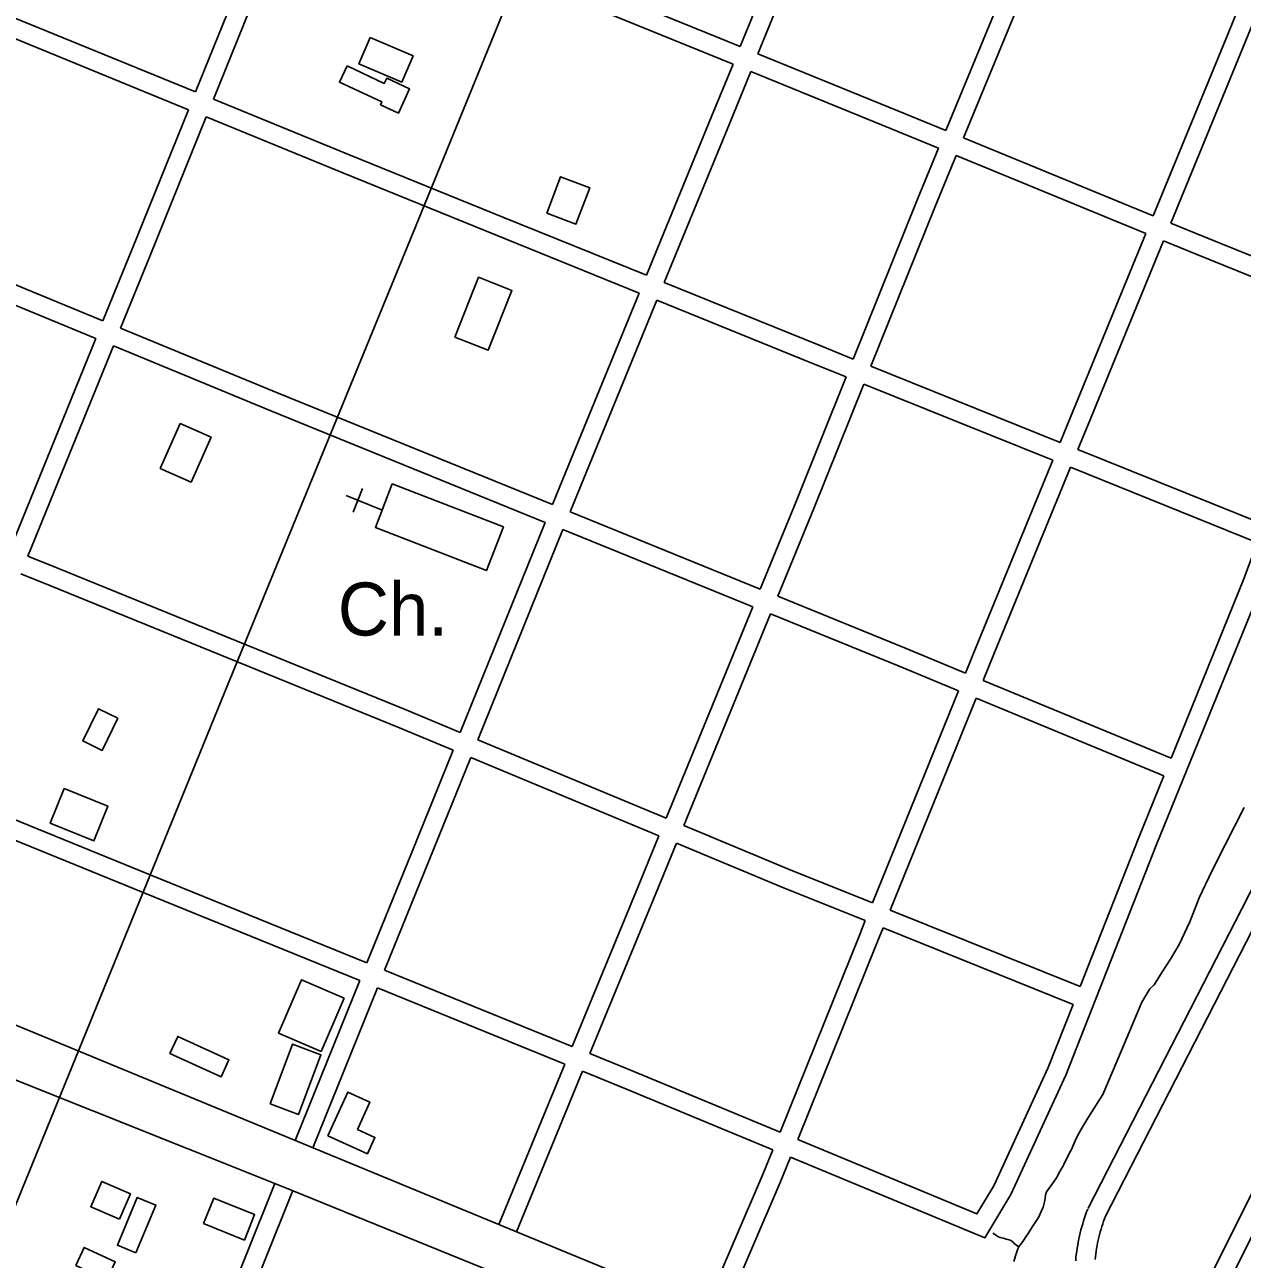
# Model space of a CAD drawing. Extents: x 3704301 to 3742427, y 506229 to 532009.
# Drawn here: x 3714557 to 3716465, y 526925 to 528860 of the extents above; entities that cross this region are included whole.
import ezdxf

# ---------------------------------------------------------------- set-up
doc = ezdxf.new("R2010")
doc.units = 0
for name, color, linetype in [('V-BLDG-OTLN', 7, 'Continuous'), ('V-ROAD-CNTR', 7, 'Continuous'), ('V-SITE-OTLN', 7, 'Continuous'), ('V-SITE-OTLN-IDEN', 7, 'Continuous'), ('V-TOPO-SHOR', 7, 'Continuous')]:
    doc.layers.add(name, color=color, linetype=linetype)

msp = doc.modelspace()

# ---------------------------------------------------------------- linework, layer by layer
at = {"layer": 'V-BLDG-OTLN'}
for points in [[(3715098.254, 528840.088), (3715165.4, 528811.365), (3715147.593, 528769.737), (3715080.447, 528798.46)], [(3715061.914, 528795.24), (3715120.274, 528767.968), (3715124.08, 528776.113), (3715160.037, 528759.311), (3715142.382, 528721.528), (3715114.461, 528734.575), (3715116.43, 528738.789), (3715050.0330000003, 528769.813)], [(3715375.068, 528564.509), (3715420.677, 528547.265), (3715442.278, 528604.3960000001), (3715396.669, 528621.64)], [(3715231.006, 528370.24), (3715283.042, 528349.665), (3715320.1520000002, 528443.522), (3715268.116, 528464.0970000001)], [(3714769.239, 528164.571), (3714800.492, 528234.852), (3714848.826, 528213.359), (3714817.573, 528143.078)], [(3715132.72, 528140.3640000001), (3715106.292, 528071.974), (3715280.424, 528004.683), (3715306.852, 528073.073)], [(3714702.859, 527773.139), (3714678.244, 527722.649), (3714647.872, 527737.456), (3714672.487, 527787.946)], [(3714618.833, 527662.832), (3714687.376, 527635.087), (3714665.3880000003, 527580.7660000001), (3714596.845, 527608.511)], [(3715057.276, 527334.464), (3715021.365, 527250.826), (3714954.539, 527279.519), (3714990.451, 527363.157)], [(3714784.382, 527247.687), (3714796.6750000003, 527274.419), (3714876.8850000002, 527237.533), (3714864.592, 527210.801)], [(3714941.413, 527168.767), (3714976.389, 527262.083), (3715021.0500000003, 527245.343), (3714986.073, 527152.027)], [(3715031.77, 527118.58), (3715063.0670000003, 527186.97), (3715097.855, 527171.05), (3715078.38, 527128.493), (3715105.725, 527115.979), (3715093.903, 527090.1460000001)], [(3714705.248, 526987.737), (3714722.5130000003, 527027.622), (3714677.849, 527046.956), (3714660.5840000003, 527007.071)], [(3714731.0700000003, 526935.3420000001), (3714702.1920000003, 526947.3910000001), (3714733.316, 527021.984), (3714762.194, 527009.935)], [(3714837.185, 526980.8640000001), (3714853.16, 527020.667), (3714917.058, 526995.022), (3714901.083, 526955.219)], [(3714636.9, 526915.411), (3714649.952, 526943.526), (3714698.757, 526920.8690000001), (3714685.705, 526892.754)]]:
    msp.add_lwpolyline(points, close=True, dxfattribs=at)
at = {"layer": 'V-ROAD-CNTR'}
for points in [[(3713724.9775110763, 524874.0512256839), (3713815.8023294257, 525180.6426125), (3713867.987225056, 525337.7632982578), (3713972.097016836, 525612.25174928), (3714234.2864924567, 526251.6744704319), (3714508.1949446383, 526926.383121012), (3714870.5992198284, 527814.4163449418), (3715173.9846130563, 528554.3968649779), (3715494.9679710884, 529341.393290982), (3715725.777509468, 529921.1171315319)], [(3715678.075604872, 528825.7853221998), (3715794.365372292, 529110.6557524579), (3715812.868335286, 529156.008661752)], [(3715705.858549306, 528814.4663448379), (3715822.1413167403, 529099.3197751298), (3715840.6092798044, 529144.587684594)], [(3714824.690311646, 528754.4884647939), (3714958.6310437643, 529085.6788024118)], [(3714852.4592561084, 528743.1364874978), (3714986.4349881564, 529074.411824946)], [(3716000.2109606, 528694.1905853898), (3716135.9096892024, 529023.1149275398)], [(3716027.947905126, 528682.758608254), (3716163.662633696, 529011.7239503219)], [(3715340.719279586, 528963.2190473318), (3715678.075604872, 528825.7853221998)], [(3715329.401302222, 528935.4371028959), (3715666.7366275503, 528798.011377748)], [(3716324.97031108, 528560.3278531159), (3716442.3660762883, 528846.3282811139), (3716460.2850404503, 528889.9851938)], [(3716352.707255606, 528548.8958759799), (3716470.1200207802, 528834.9363038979), (3716488.0389849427, 528878.59521658)], [(3714824.691311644, 528754.4894647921), (3714526.48390806, 528876.4042209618)], [(3714813.44333414, 528726.677520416), (3714515.231930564, 528848.594276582)], [(3715705.858549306, 528814.467344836), (3715925.05111092, 528725.1715234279), (3716000.2109606, 528694.1915853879)], [(3715531.079898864, 528467.1450394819), (3715633.199694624, 528715.8555420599), (3715666.737627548, 528798.0103777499)], [(3715558.8798432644, 528455.869062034), (3715660.9636390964, 528704.4895647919), (3715694.5205719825, 528786.691400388)], [(3715694.519571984, 528786.6924003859), (3715913.6751336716, 528697.411578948), (3715988.7699834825, 528666.4586408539)], [(3715531.080898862, 528467.1450394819), (3715305.951349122, 528558.4548568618), (3715066.658827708, 528655.566662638), (3714852.4602561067, 528743.1364874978)], [(3714679.397602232, 528395.797182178), (3714725.702509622, 528509.7259543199), (3714813.4423341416, 528726.6765204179)], [(3714707.127546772, 528384.3492050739), (3714753.504454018, 528498.4539768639), (3714841.212278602, 528715.3245431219)], [(3715519.685921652, 528439.393094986), (3715294.673371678, 528530.654912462), (3715055.3408503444, 528627.7827182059), (3714841.212278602, 528715.3245431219)], [(3715855.098250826, 528335.8543020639), (3715955.8150493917, 528586.576800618), (3715988.7699834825, 528666.457640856)], [(3716027.946905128, 528682.758608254), (3716324.971311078, 528560.3288531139)], [(3715882.922195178, 528324.638324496), (3715983.6009938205, 528575.264823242), (3716016.506928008, 528655.0256637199)], [(3716016.50592801, 528655.0256637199), (3716313.5793338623, 528532.5759086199)], [(3716179.2116025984, 528205.2025633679), (3716195.3875702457, 528244.6374844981), (3716313.5783338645, 528532.5759086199)], [(3716352.707255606, 528548.896875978), (3716403.72515357, 528527.867918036), (3716790.362380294, 528371.7192303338), (3716908.437144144, 528323.410326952)], [(3714679.39860223, 528395.797182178), (3714381.747197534, 528518.6689364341)], [(3716207.0365469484, 528193.9865858), (3716223.141514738, 528233.2495072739), (3716341.31527839, 528521.1429314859)], [(3716341.31527839, 528521.143931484), (3716392.391176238, 528500.0899735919), (3716633.6766936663, 528402.644168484)], [(3714668.1026248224, 528368.005237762), (3714370.4952200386, 528490.857992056)], [(3715855.099250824, 528335.8543020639), (3715804.1403527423, 528356.3962609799), (3715558.88184326, 528455.870062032)], [(3715383.734193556, 528107.730758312), (3715399.8691612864, 528147.585678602), (3715519.684921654, 528439.3940949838)], [(3715411.525137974, 528096.43178091), (3715427.6491057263, 528136.2597012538), (3715547.485866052, 528428.117117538)], [(3715843.91627319, 528308.0163577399), (3715792.8943752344, 528328.584316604), (3715547.48686605, 528428.1181175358)], [(3715383.735193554, 528107.730758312), (3714953.984053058, 528282.4474088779), (3714707.1295467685, 528384.350205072)], [(3714533.9948930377, 528038.0478976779), (3714668.101624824, 528368.005237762)], [(3714561.850837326, 528026.910919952), (3714695.832569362, 528356.557260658)], [(3715372.47721607, 528079.9228139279), (3714942.612075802, 528254.6874643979), (3714695.832569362, 528356.5582606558)], [(3716179.2136025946, 528205.203563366), (3715882.924195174, 528324.638324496)], [(3715709.118542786, 527975.4440228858), (3715765.4804300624, 528112.7627482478), (3715843.9152731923, 528308.0163577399)], [(3715736.909487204, 527964.1460454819), (3715793.27637447, 528101.474770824), (3715871.7402175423, 528296.800380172)], [(3716167.8276253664, 528177.4476188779), (3715871.7412175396, 528296.800380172)], [(3716223.311514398, 527005.3169631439), (3716464.1400327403, 527474.1260255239), (3716736.773487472, 528007.6919583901), (3716817.3973262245, 528171.2356313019), (3716847.4662660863, 528204.67656442), (3716894.74917152, 528296.59638058)], [(3716249.99546103, 526991.6089905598), (3716490.8399793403, 527460.4460528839), (3716763.5854338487, 527994.233985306), (3716842.475276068, 528154.255665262), (3716872.3682162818, 528187.504598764), (3716922.620115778, 528285.1934033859)], [(3716391.5811778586, 526852.108269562), (3716523.0669148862, 527114.8547440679), (3716674.447612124, 527412.9741478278), (3716973.9090132, 527998.73197631), (3717042.510875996, 528127.9327179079), (3717086.2367885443, 528218.420536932)], [(3716418.4091242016, 526838.6822964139), (3716549.85486131, 527101.3507710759), (3716701.177558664, 527399.3541750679), (3717000.514959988, 527984.8680040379), (3717069.274822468, 528114.3667450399), (3717114.1367327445, 528207.20655936)], [(3716501.4189581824, 528075.3208231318), (3716207.037546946, 528193.9865858)], [(3716031.162898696, 527843.768286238), (3716047.8208653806, 527884.8852040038), (3716167.826625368, 528177.4476188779)], [(3716058.87584327, 527832.2783092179), (3716075.6008098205, 527873.559226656), (3716195.6515697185, 528166.2306413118)], [(3716490.123980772, 528047.528878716), (3716195.6515697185, 528166.2306413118)], [(3712533.8398933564, 528111.00175177), (3712882.2931964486, 527969.810034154), (3713870.89021925, 527565.9718418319), (3714554.4638521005, 527287.301399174), (3715437.585085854, 526922.4161289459), (3716443.454074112, 526508.3339571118), (3717232.182496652, 526184.0786056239), (3717851.0112589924, 525932.5301087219), (3718370.0962208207, 525717.7015383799)], [(3715709.1195427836, 527975.4440228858), (3715411.526137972, 528096.43178091)], [(3715239.2394825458, 527750.8094721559), (3715372.47721607, 528079.9228139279)], [(3715266.9364271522, 527739.27749522), (3715400.268160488, 528068.624836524)], [(3715697.727565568, 527947.6910783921), (3715400.268160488, 528068.624836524)], [(3716353.079254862, 527710.305553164), (3716467.3130263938, 527991.3989909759), (3716488.2080112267, 528047.7222604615)], [(3715756.892447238, 527084.9988037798), (3716061.1108388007, 526958.655056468), (3716102.1987566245, 527026.3189211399), (3716188.069584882, 527213.7605462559), (3716330.5093000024, 527575.0838236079), (3716495.278970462, 527980.531012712), (3716514.8522059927, 528033.2912619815)], [(3712524.686911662, 528026.3289211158), (3713191.3225783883, 527753.651466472), (3714074.588811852, 527392.7921881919), (3714959.32804237, 527039.7738942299), (3715846.140268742, 526678.9966157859), (3716321.1453187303, 526487.748998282), (3716852.575255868, 526271.078431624), (3717658.795643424, 525937.2930991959), (3718075.622809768, 525765.5134427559), (3718323.8593132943, 525661.030651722), (3718429.1131027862, 525621.363731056)], [(3714561.850837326, 528026.91191995), (3714607.28374646, 528008.7459562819), (3715155.7596495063, 527785.5674026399), (3715239.2394825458, 527750.810472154)], [(3714550.5538599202, 527999.1189755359), (3714596.061768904, 527980.9240119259), (3715144.339672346, 527757.8254581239), (3715227.981505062, 527723.0015277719)], [(3716031.164898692, 527843.7692862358), (3715938.247084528, 527882.2912091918), (3715736.9104872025, 527964.1460454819)], [(3715561.795837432, 527616.511740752), (3715697.727565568, 527947.6910783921)], [(3715589.490782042, 527604.9817638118), (3715725.518509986, 527936.3921009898)], [(3716019.8999212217, 527815.9633418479), (3715926.853107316, 527854.539264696), (3715725.518509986, 527936.3921009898)], [(3715885.227190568, 527483.5590066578), (3716019.897921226, 527815.9633418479)], [(3716353.08025486, 527710.3065531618), (3716058.8768432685, 527832.2793092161)], [(3715913.048134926, 527472.336029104), (3716047.6108658, 527804.4733648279)], [(3716341.78527745, 527682.513608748), (3716047.6128657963, 527804.474364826)], [(3715266.935427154, 527739.2794952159), (3715561.795837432, 527616.5137407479)], [(3715093.066774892, 527389.5781946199), (3715162.681635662, 527561.7018503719), (3715227.981505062, 527723.0005277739)], [(3715120.8567193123, 527378.2762172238), (3715190.491580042, 527550.4498728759), (3715255.678449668, 527711.468550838)], [(3715255.6774496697, 527711.4695508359), (3715550.403860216, 527588.7597962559)], [(3716210.4635400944, 527352.3652690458), (3716302.657355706, 527586.231801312), (3716341.78527745, 527682.5126087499)], [(3714753.5574539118, 527527.6629184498), (3714413.6641337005, 527665.9116419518)], [(3714742.25347652, 527499.87297403), (3714402.246156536, 527638.168697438)], [(3715589.490782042, 527604.98276381), (3715753.6884536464, 527536.618900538), (3715885.22619057, 527483.5590066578)], [(3715414.699131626, 527258.766456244), (3715517.8559253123, 527509.459954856), (3715550.403860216, 527588.758796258)], [(3715442.488076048, 527247.4634788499), (3715545.603869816, 527498.055977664), (3715578.0998048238, 527577.2278193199)], [(3715578.0998048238, 527577.2288193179), (3715742.3104764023, 527508.858956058), (3715873.962213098, 527455.7550622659)], [(3714753.5564539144, 527527.6629184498), (3715093.066774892, 527389.579194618)], [(3714742.2544765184, 527499.87297403), (3715081.8177973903, 527361.7682502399)], [(3715913.048134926, 527472.3370291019), (3716210.4635400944, 527352.3672690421)], [(3715740.3964802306, 527124.332725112), (3715865.21623059, 527434.1681054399), (3715873.962213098, 527455.7540622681)], [(3715768.1034248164, 527112.825748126), (3715893.0321749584, 527422.9301279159), (3715901.7831574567, 527444.531084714)], [(3715901.7831574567, 527444.5320847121), (3716199.4605621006, 527324.456324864)], [(3715120.855719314, 527378.277217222), (3715414.6981316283, 527258.7674562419)], [(3714980.4640000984, 527111.1667514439), (3715081.818797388, 527361.7672502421)], [(3715008.275944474, 527099.9187739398), (3715109.608741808, 527350.465272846)], [(3715109.60774181, 527350.465272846), (3715403.2831544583, 527231.02351173)], [(3715768.1034248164, 527112.827748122), (3716048.834863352, 526996.2369813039), (3716075.65080972, 527040.3988929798), (3716160.4576401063, 527225.5185227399), (3716199.4605621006, 527324.456324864)], [(3715442.4870760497, 527247.464478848), (3715511.472938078, 527219.4075349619), (3715740.3964802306, 527124.3337251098)], [(3715299.723361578, 526979.35401507), (3715403.2831544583, 527231.02351173)], [(3715327.4673060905, 526967.9380379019), (3715431.07209888, 527219.7205343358)], [(3715431.07209888, 527219.721534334), (3715500.068960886, 527191.6595904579), (3715729.185502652, 527096.505780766)], [(3715436.269088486, 526380.6752124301), (3715575.092810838, 526735.736502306), (3715713.1685346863, 527056.7448602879), (3715729.1865026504, 527096.504780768)], [(3715464.083032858, 526369.4282349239), (3715602.8507553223, 526724.34452509), (3715740.864479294, 527045.2108833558), (3715756.893447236, 527084.997803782)], [(3714788.952383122, 526643.723686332), (3714812.546335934, 526703.9055659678), (3714949.002063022, 527043.8978859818)], [(3714816.7383275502, 526632.406708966), (3714840.432280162, 526692.8435880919), (3714976.844007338, 527032.72390833)], [(3716203.6795536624, 526922.853128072), (3716204.131552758, 526927.742118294), (3716204.6685516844, 526932.621108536), (3716205.289550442, 526937.4880988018), (3716205.993549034, 526942.345089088), (3716206.78054746, 526947.188079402), (3716207.6515457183, 526952.0190697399), (3716208.60554381, 526956.8340601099), (3716209.6425417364, 526961.6290505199), (3716210.7605395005, 526966.4060409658), (3716211.961537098, 526971.166031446), (3716213.244534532, 526975.9040219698), (3716214.6085318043, 526980.617012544), (3716216.053528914, 526985.3070031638), (3716217.578525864, 526989.971993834), (3716219.183522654, 526994.6099845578), (3716220.8685192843, 526999.2179753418), (3716222.6095158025, 527003.7399662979), (3716222.704515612, 527003.9789658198)], [(3716233.979493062, 526924.7181243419), (3716234.4604920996, 526929.0811156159), (3716235.01549099, 526933.4401068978), (3716235.64548973, 526937.785098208), (3716236.3504883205, 526942.1200895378), (3716237.129486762, 526946.441080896), (3716237.983485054, 526950.7480722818), (3716238.9104832, 526955.0410636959), (3716239.9124811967, 526959.318055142), (3716240.9854790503, 526963.57404663), (3716242.1344767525, 526967.8120381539), (3716243.3544743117, 526972.031029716), (3716244.6474717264, 526976.2290213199), (3716246.012468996, 526980.402012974), (3716247.4494661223, 526984.552004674), (3716248.9564631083, 526988.6759964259), (3716250.557459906, 526992.8319881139), (3716250.6024598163, 526992.9469878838)]]:
    msp.add_lwpolyline(points, dxfattribs=at)
at = {"layer": 'V-SITE-OTLN'}
for p, q in [((3715086.336, 528132.968), (3715071.48, 528095.829)), ((3715116.0470000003, 528099.5430000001), (3715060.338, 528121.827))]:
    msp.add_line(p, q, dxfattribs=at)
at = {"layer": 'V-TOPO-SHOR'}
for points in [[(3716225.218, 527150.48), (3716246.099, 527183.3), (3716275.285, 527252.26), (3716307.3710000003, 527328.161), (3716319.586, 527348.854), (3716326.426, 527355.209), (3716338.6890000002, 527374.2490000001), (3716352.464, 527395.433), (3716365.649, 527418.623), (3716382.701, 527454.004), (3716397.08, 527491.685), (3716417.4760000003, 527534.21), (3716438.02, 527574.748), (3716467.808, 527633.1140000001)], [(3716225.218, 527150.48), (3716215.275, 527134.432), (3716207.191, 527119.424), (3716202.876, 527110.733), (3716199.63, 527103.354), (3716197.191, 527097.29), (3716194.228, 527091.76), (3716191.528, 527086.228), (3716188.2970000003, 527080.175), (3716185.325, 527073.85), (3716183.707, 527070.6900000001), (3716181.018, 527066.2170000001), (3716176.715, 527058.849), (3716175.091, 527055.158), (3716172.4080000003, 527051.216), (3716166.238, 527042.276), (3716162.211, 527036.493), (3716158.191, 527030.973), (3716156.835, 527027.545), (3716156.282, 527025.169), (3716155.15, 527017.242), (3716152.668, 527006.68), (3716145.1920000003, 526990.353), (3716141.168, 526984.0480000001), (3716137.236, 526978.18), (3716132.14, 526970.562), (3716129.095, 526965.48), (3716125.7830000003, 526960.135), (3716121.7630000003, 526954.358), (3716117.745, 526948.756), (3716115.335, 526945.3420000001), (3716113.268, 526941.22), (3716110.829, 526934.988), (3716109.379, 526930.595), (3716108.105, 526926.552), (3716106.559, 526921.3690000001)], [(3716074.0160000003, 526965.767), (3716082.952, 526960.0430000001), (3716085.145, 526959.14), (3716087.6070000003, 526958.4130000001), (3716090.335, 526958.034), (3716094.551, 526956.672), (3716096.8370000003, 526956.209), (3716099.301, 526955.658), (3716101.935, 526954.6630000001), (3716103.862, 526953.323), (3716105.521, 526951.81), (3716107.4420000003, 526949.852), (3716113.127, 526945.482), (3716115.335, 526945.3420000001)]]:
    msp.add_lwpolyline(points, dxfattribs=at)

# ---------------------------------------------------------------- texts
at = {"layer": 'V-SITE-OTLN-IDEN'}
msp.add_text('Ch.', height=82.99983200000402, dxfattribs=at).set_placement((3715047.444866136, 527902.6491684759))

doc.saveas('drawing.dxf')
